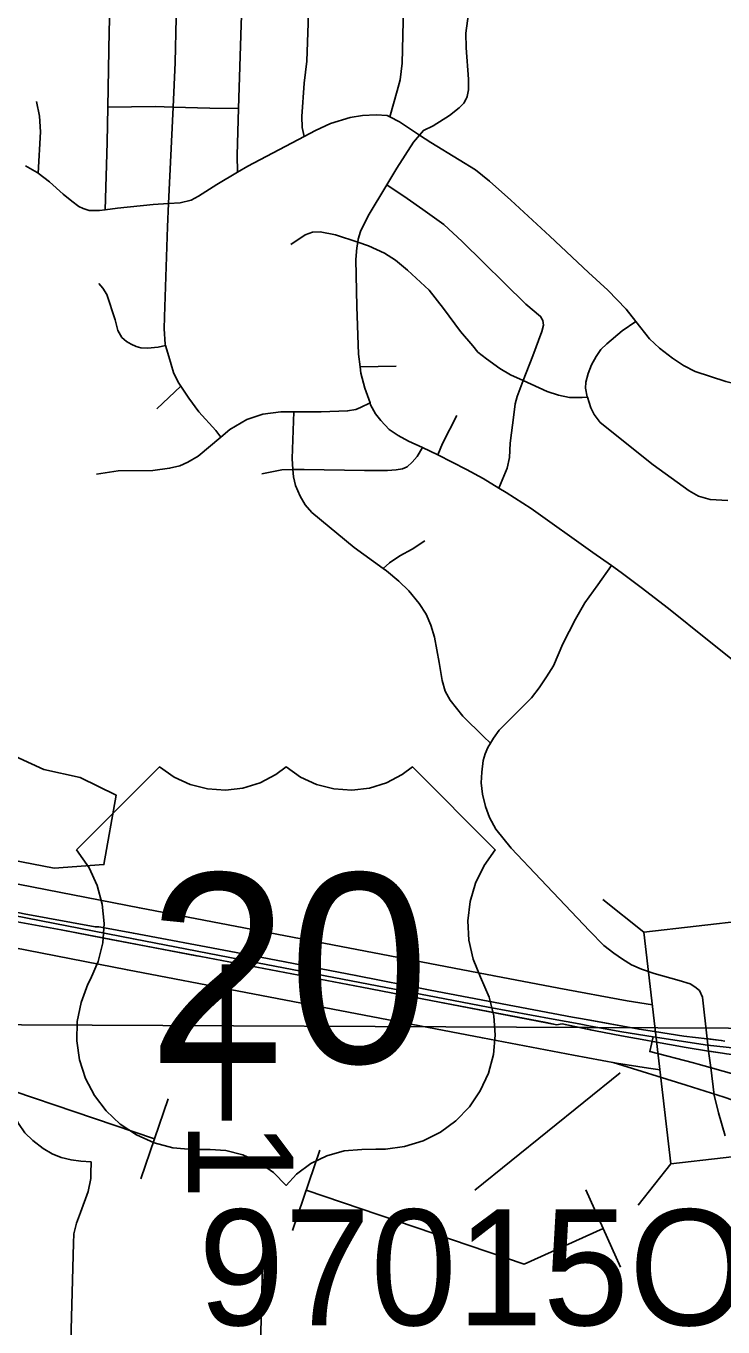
# Model space of a CAD drawing. Extents: x -157.2 to -99.3, y 12.2 to 46.2.
# Drawn here: x -146.409 to -145.747, y 32.775 to 34.011 of the extents above; entities that cross this region are included whole.
import ezdxf

# ---------------------------------------------------------------- set-up
doc = ezdxf.new("R2010")
doc.units = 0
for name, color, linetype in [('tdCoCityStreetMajor', 7, 'Continuous'), ('tdCoCityStreetMinor', 7, 'Continuous'), ('tdCoDivCarto', 7, 'Continuous'), ('tdCoHydroRiver', 7, 'Continuous'), ('tdCoPipe', 7, 'Continuous'), ('tdCoPriCL', 7, 'Continuous'), ('tdCoPriDiv', 7, 'Continuous'), ('tdCoSectLine', 7, 'Continuous'), ('tdCoShieldUsRte', 7, 'Continuous'), ('tdCoStrucNonDivPri', 7, 'Continuous'), ('tdCoStrucPriMaintName', 7, 'Continuous'), ('tdStHwyPriRefPost1', 7, 'Continuous')]:
    doc.layers.add(name, color=color, linetype=linetype)

msp = doc.modelspace()

# ---------------------------------------------------------------- linework, layer by layer
at = {"layer": 'tdCoCityStreetMajor'}
for points in [[(-146.409, 33.8782), (-146.3979, 33.8721), (-146.3971, 33.8715), (-146.3863, 33.8632), (-146.3735, 33.8513), (-146.3651, 33.8447), (-146.3584, 33.8397), (-146.3542, 33.8378), (-146.3488, 33.8358), (-146.3387, 33.8358), (-146.3336, 33.8365), (-146.3217, 33.838), (-146.2879, 33.8415), (-146.2733, 33.8425), (-146.2622, 33.8432), (-146.2519, 33.8457), (-146.2447, 33.8494), (-146.2275, 33.8607), (-146.2077, 33.8723), (-146.1981, 33.878), (-146.1446, 33.9061), (-146.1338, 33.9118), (-146.1195, 33.9187), (-146.1007, 33.9243), (-146.0891, 33.9261), (-146.076, 33.9268), (-146.0657, 33.9261), (-146.0632, 33.9248), (-146.0539, 33.9201), (-146.0348, 33.9076)], [(-146.0348, 33.9076), (-146.024, 33.9004), (-145.9974, 33.8839), (-145.9818, 33.8745), (-145.9683, 33.8639), (-145.9483, 33.8457), (-145.9111, 33.8114), (-145.8743, 33.7769), (-145.8561, 33.7603), (-145.8386, 33.7421), (-145.8293, 33.7303), (-145.8164, 33.714), (-145.807, 33.7049), (-145.7947, 33.6955), (-145.7843, 33.6886), (-145.7732, 33.6829), (-145.7439, 33.6735), (-145.7273, 33.6692), (-145.7, 33.6622), (-145.6591, 33.65)]]:
    msp.add_lwpolyline(points, dxfattribs=at)
at = {"layer": 'tdCoCityStreetMinor'}
for p, q in [((-146.0913, 33.6873), (-146.0571, 33.6881)), ((-146.2845, 33.6474), (-146.2616, 33.6689)), ((-146.347, 32.9207), (-146.3469, 32.9319))]:
    msp.add_line(p, q, dxfattribs=at)
for points in [[(-146.3336, 33.8365), (-146.3314, 33.9004), (-146.3309, 33.9341), (-146.3297, 34.0062), (-146.3282, 34.06), (-146.3258, 34.1468), (-146.3248, 34.1754), (-146.3211, 34.2886), (-146.3207, 34.3001), (-146.3207, 34.3001)], [(-146.0348, 33.9076), (-146.0312, 33.9118), (-146.0218, 33.9164), (-146.0065, 33.9261), (-145.9972, 33.9335), (-145.9927, 33.9379), (-145.9906, 33.9419), (-145.9899, 33.9434), (-145.9895, 33.9441), (-145.9885, 33.9505), (-145.9885, 33.9606), (-145.9907, 33.9904), (-145.991, 34.0045), (-145.9878, 34.0277), (-145.9831, 34.06), (-145.9799, 34.077), (-145.9764, 34.0868), (-145.9725, 34.094), (-145.9666, 34.1024), (-145.9412, 34.1339), (-145.9064, 34.1798), (-145.8839, 34.2072)], [(-146.2077, 33.8723), (-146.2081, 33.8886), (-146.2067, 33.9328), (-146.2042, 34.0124), (-146.2023, 34.0632), (-146.1993, 34.147), (-146.1985, 34.1731)], [(-146.1446, 33.9061), (-146.1465, 33.9147), (-146.1467, 33.9251), (-146.1445, 33.9569), (-146.1418, 33.9778), (-146.1408, 34.0138), (-146.1394, 34.0569), (-146.1391, 34.0642)], [(-146.0632, 33.9248), (-146.0562, 33.9497), (-146.0533, 33.9601), (-146.0515, 33.9759), (-146.0493, 34.0686), (-146.0493, 34.0742)], [(-146.2733, 33.8425), (-146.2689, 33.9341), (-146.2669, 33.9766), (-146.2652, 34.0619)], [(-146.3971, 33.8715), (-146.3948, 33.9108), (-146.3958, 33.9256), (-146.3988, 33.9394)], [(-146.3309, 33.9341), (-146.2861, 33.9347), (-146.2689, 33.9341), (-146.234, 33.933), (-146.2067, 33.9328)], [(-145.9595, 33.5721), (-145.9745, 33.5811), (-145.9903, 33.5899), (-146.0176, 33.6036), (-146.0248, 33.6072), (-146.0321, 33.6105), (-146.0455, 33.6166), (-146.0551, 33.622), (-146.0637, 33.6279), (-146.0716, 33.6363), (-146.0766, 33.6427), (-146.0813, 33.6513), (-146.0819, 33.6532), (-146.0869, 33.6671), (-146.0906, 33.6814), (-146.0913, 33.6873), (-146.0928, 33.6994), (-146.0943, 33.7446), (-146.0953, 33.7892), (-146.0943, 33.8003), (-146.0935, 33.8057), (-146.0931, 33.8087), (-146.0911, 33.8158), (-146.0837, 33.8309), (-146.066, 33.8603), (-146.0563, 33.8762), (-146.0406, 33.9009), (-146.0348, 33.9076)], [(-145.9595, 33.5721), (-145.9518, 33.5909), (-145.9495, 33.601), (-145.9488, 33.6148), (-145.9453, 33.6417), (-145.9439, 33.6523), (-145.9421, 33.659), (-145.9364, 33.6742), (-145.9273, 33.6979), (-145.9187, 33.7209), (-145.9172, 33.7268), (-145.9177, 33.7315), (-145.9199, 33.7352), (-145.934, 33.747), (-145.9944, 33.8065), (-146.0119, 33.8225), (-146.0317, 33.8368), (-146.0467, 33.8474), (-146.066, 33.8603)], [(-146.2235, 33.6205), (-146.2285, 33.6269), (-146.2445, 33.6444), (-146.2541, 33.6575), (-146.2616, 33.6689), (-146.2642, 33.6728), (-146.2686, 33.6819), (-146.2731, 33.697), (-146.2762, 33.7077), (-146.2765, 33.7088), (-146.2775, 33.7233), (-146.277, 33.7347), (-146.2743, 33.8205), (-146.2733, 33.8425)], [(-146.1572, 33.8035), (-146.1434, 33.8126), (-146.1367, 33.8153), (-146.1293, 33.8156), (-146.1148, 33.8129), (-146.0935, 33.8057)], [(-146.0935, 33.8057), (-146.0832, 33.8023), (-146.0682, 33.7954), (-146.0578, 33.7887), (-146.0462, 33.7793), (-146.0257, 33.7603), (-146.0122, 33.7426), (-145.9959, 33.7209), (-145.9843, 33.7073), (-145.9794, 33.7014), (-145.9712, 33.695), (-145.9587, 33.6856), (-145.9486, 33.6797), (-145.9364, 33.6742), (-145.9138, 33.6639), (-145.9029, 33.6605), (-145.8923, 33.6582), (-145.8805, 33.6582), (-145.8755, 33.6585)], [(-146.2762, 33.7077), (-146.283, 33.7061), (-146.2932, 33.7049), (-146.2996, 33.7054), (-146.304, 33.7066), (-146.3089, 33.7088), (-146.3131, 33.7113), (-146.3176, 33.7153), (-146.3213, 33.7217), (-146.324, 33.732), (-146.3319, 33.7562), (-146.3356, 33.7621), (-146.3395, 33.7665)], [(-145.7421, 33.5603), (-145.7589, 33.5611), (-145.7698, 33.5643), (-145.7789, 33.5695), (-145.8129, 33.5941), (-145.8632, 33.6343), (-145.8689, 33.642), (-145.8721, 33.6484), (-145.8755, 33.6585), (-145.8756, 33.6587), (-145.8773, 33.6669), (-145.877, 33.6728), (-145.8746, 33.6809), (-145.8716, 33.6891), (-145.8672, 33.6972), (-145.8627, 33.7039), (-145.8571, 33.7093), (-145.8423, 33.7216), (-145.8293, 33.7303)], [(-146.3416, 33.5852), (-146.3212, 33.5885), (-146.2881, 33.5889), (-146.2723, 33.5909), (-146.2627, 33.5931), (-146.2551, 33.5966), (-146.2452, 33.6025), (-146.2235, 33.6205), (-146.2149, 33.6277), (-146.1989, 33.6373), (-146.1838, 33.6422), (-146.1666, 33.6444), (-146.1542, 33.6444), (-146.1283, 33.6444), (-146.1032, 33.6454), (-146.0955, 33.6469), (-146.0908, 33.6486), (-146.0819, 33.6532)], [(-145.9674, 33.3298), (-145.974, 33.3359), (-145.9937, 33.3552), (-146.0058, 33.3705), (-146.0105, 33.3791), (-146.0134, 33.3892), (-146.0161, 33.4062), (-146.0208, 33.4304), (-146.024, 33.4417), (-146.0285, 33.4523), (-146.0351, 33.4624), (-146.0452, 33.4743), (-146.0546, 33.4836), (-146.0664, 33.4935), (-146.0695, 33.4957), (-146.097, 33.5157), (-146.1372, 33.549), (-146.1436, 33.5561), (-146.1481, 33.5643), (-146.1527, 33.5744), (-146.1547, 33.5828), (-146.1551, 33.5896), (-146.1557, 33.6003), (-146.1542, 33.6444)], [(-146.0176, 33.6036), (-146.0132, 33.6146), (-145.9996, 33.6412)], [(-146.1846, 33.5855), (-146.1658, 33.5894), (-146.1551, 33.5896), (-146.1444, 33.5897), (-146.0871, 33.5889), (-146.0652, 33.5889), (-146.0571, 33.5894), (-146.0511, 33.5904), (-146.0465, 33.5924), (-146.0418, 33.5966), (-146.0371, 33.602), (-146.0321, 33.6105)], [(-145.8526, 33.4984), (-145.8704, 33.511), (-145.9289, 33.5527), (-145.9525, 33.568), (-145.9595, 33.5721), (-145.9595, 33.5721)], [(-146.0695, 33.4957), (-146.0635, 33.5012), (-146.0536, 33.5078), (-146.042, 33.514), (-146.0299, 33.5219)], [(-145.7689, 33.0945), (-145.7689, 33.0946), (-145.7734, 33.098), (-145.778, 33.101), (-145.7882, 33.104), (-145.8121, 33.1109), (-145.8242, 33.1148), (-145.8335, 33.119), (-145.8422, 33.1244), (-145.8505, 33.1301), (-145.8597, 33.1373), (-145.8735, 33.1513), (-145.9196, 33.2001), (-145.9477, 33.23), (-145.9623, 33.248), (-145.9684, 33.2591), (-145.9721, 33.2694), (-145.9751, 33.2813), (-145.9763, 33.2919), (-145.9758, 33.3022), (-145.9746, 33.3133), (-145.9726, 33.3195), (-145.9699, 33.3254), (-145.9674, 33.3298), (-145.9647, 33.3345), (-145.9593, 33.3421), (-145.9495, 33.3517), (-145.9285, 33.3727), (-145.9214, 33.3823), (-145.9142, 33.3926), (-145.9076, 33.4033), (-145.8987, 33.4242), (-145.8868, 33.4476), (-145.878, 33.4629), (-145.8654, 33.4802), (-145.8526, 33.4984)], [(-145.7613, 33.4278), (-145.7984, 33.4575), (-145.8243, 33.4775), (-145.8433, 33.4918), (-145.8526, 33.4984)], [(-145.7133, 33.3882), (-145.7348, 33.4065), (-145.7613, 33.4278)], [(-145.7446, 32.9566), (-145.7509, 32.9782), (-145.7549, 32.995), (-145.7583, 33.0214), (-145.7603, 33.0371), (-145.7617, 33.0487), (-145.766, 33.0882), (-145.7689, 33.0945)], [(-146.4274, 33.058), (-146.4275, 33.0108), (-146.4273, 32.9999), (-146.425, 32.9891), (-146.4215, 32.9789), (-146.4159, 32.9681), (-146.4096, 32.9594), (-146.4023, 32.952), (-146.3924, 32.9444), (-146.3837, 32.9393), (-146.3752, 32.936), (-146.3658, 32.9336), (-146.3565, 32.9323), (-146.3469, 32.9319)], [(-146.3662, 32.5363), (-146.3686, 32.5464), (-146.3707, 32.5572), (-146.3715, 32.5646), (-146.372, 32.576), (-146.3727, 32.5886), (-146.3716, 32.6169), (-146.3693, 32.6741), (-146.366, 32.7607), (-146.3636, 32.8544), (-146.3631, 32.8635), (-146.3606, 32.8734), (-146.3569, 32.8835), (-146.3495, 32.9037), (-146.3471, 32.9161), (-146.347, 32.9207)], [(-146.1522, 32.6729), (-146.1583, 32.6808), (-146.1665, 32.691), (-146.1728, 32.7002), (-146.1772, 32.7077), (-146.1807, 32.7139), (-146.1829, 32.7194), (-146.1852, 32.7269), (-146.1857, 32.7335), (-146.1861, 32.7393), (-146.1864, 32.7445), (-146.1839, 32.8328)]]:
    msp.add_lwpolyline(points, dxfattribs=at)
at = {"layer": 'tdCoDivCarto'}
for points in [[(-146.6182, 33.1998), (-146.5882, 33.1941), (-146.5341, 33.1841), (-146.4507, 33.1676), (-146.424, 33.1627), (-146.4204, 33.1606), (-146.3753, 33.1522), (-146.3347, 33.1445)], [(-146.5121, 33.1798), (-146.4507, 33.1676), (-146.424, 33.1627), (-146.4204, 33.1606), (-146.3753, 33.1522), (-146.2466, 33.1276)], [(-146.3375, 33.1549), (-146.3394, 33.1552), (-146.3428, 33.155), (-146.4103, 33.1676), (-146.4194, 33.1694)], [(-146.3375, 33.1549), (-146.3394, 33.1552), (-146.3428, 33.155), (-146.4103, 33.1676), (-146.4194, 33.1694)], [(-145.8819, 33.068), (-145.8896, 33.0694), (-146.0247, 33.095), (-146.0953, 33.1089), (-146.1628, 33.1219), (-146.2158, 33.1319), (-146.3067, 33.149), (-146.3375, 33.1549)], [(-145.8819, 33.068), (-145.8896, 33.0694), (-146.0247, 33.095), (-146.0953, 33.1089), (-146.1628, 33.1219), (-146.2158, 33.1319), (-146.3067, 33.149), (-146.3375, 33.1549)], [(-146.3347, 33.1445), (-146.2425, 33.1268), (-146.0897, 33.0977), (-146.0241, 33.0851), (-145.9147, 33.0641)], [(-146.2466, 33.1276), (-146.2425, 33.1268), (-146.0897, 33.0977), (-146.0241, 33.0851), (-145.9044, 33.0621), (-145.9014, 33.0625)], [(-145.9147, 33.0641), (-145.9044, 33.0621), (-145.9014, 33.0625)], [(-145.9014, 33.0625), (-145.8995, 33.0628), (-145.8712, 33.0569)], [(-145.9014, 33.0625), (-145.8995, 33.0628), (-145.8677, 33.0562), (-145.843, 33.0516)], [(-145.8695, 33.0657), (-145.8819, 33.068)], [(-145.8117, 33.0555), (-145.8264, 33.0578), (-145.8819, 33.068)], [(-145.8117, 33.0555), (-145.8264, 33.0578), (-145.8695, 33.0657)], [(-145.8712, 33.0569), (-145.8677, 33.0562), (-145.843, 33.0516)], [(-145.843, 33.0516), (-145.8198, 33.0473), (-145.8133, 33.0461)], [(-145.843, 33.0516), (-145.8198, 33.0473), (-145.8133, 33.0461)], [(-145.7449, 33.0464), (-145.7483, 33.0472), (-145.7617, 33.0487), (-145.7838, 33.0512), (-145.8117, 33.0555)], [(-145.7617, 33.0487), (-145.7838, 33.0512), (-145.8117, 33.0555)], [(-145.7603, 33.0486), (-145.7617, 33.0487)], [(-145.7449, 33.0464), (-145.7483, 33.0472), (-145.7603, 33.0486)], [(-145.8133, 33.0461), (-145.7816, 33.0404), (-145.7603, 33.0371), (-145.7471, 33.035)], [(-145.8133, 33.0461), (-145.7816, 33.0404), (-145.7603, 33.0371), (-145.7599, 33.037)], [(-145.7599, 33.037), (-145.7471, 33.035)], [(-145.7471, 33.035), (-145.7434, 33.0345), (-145.7086, 33.03), (-145.69, 33.0285)], [(-145.7471, 33.035), (-145.7434, 33.0345), (-145.7086, 33.03), (-145.69, 33.0285)]]:
    msp.add_lwpolyline(points, dxfattribs=at)
at = {"layer": 'tdCoHydroRiver'}
msp.add_lwpolyline([(-146.382, 33.211), (-146.4228, 33.2187), (-146.5692, 33.2804), (-146.5844, 33.2983), (-146.5885, 33.3174), (-146.5864, 33.3805), (-146.5689, 33.3862), (-146.3916, 33.3045), (-146.3571, 33.2971), (-146.323, 33.2802), (-146.3346, 33.2142), (-146.382, 33.211)], dxfattribs=at)
at = {"layer": 'tdCoPipe'}
for points in [[(-146.2866, 32.9536), (-146.4961, 33.0246), (-146.5756, 33.0176)], [(-146.2866, 32.9536), (-146.4961, 33.0246), (-146.5756, 33.0176)], [(-146.2737, 32.9917), (-146.2995, 32.9156)], [(-146.2737, 32.9917), (-146.2995, 32.9156)], [(-146.1297, 32.9429), (-146.1556, 32.8666)], [(-146.1297, 32.9429), (-146.1556, 32.8666)], [(-145.8605, 32.8684), (-145.9354, 32.8345), (-146.1427, 32.9048)], [(-145.8605, 32.8684), (-145.9354, 32.8345), (-146.1427, 32.9048)], [(-145.8771, 32.9051), (-145.844, 32.8318)], [(-145.8771, 32.9051), (-145.844, 32.8318)]]:
    msp.add_lwpolyline(points, dxfattribs=at)
at = {"layer": 'tdCoPriCL'}
for points in [[(-146.7058, 33.2203), (-146.6784, 33.215), (-146.6721, 33.2138), (-146.6179, 33.2034), (-146.5117, 33.1836), (-146.4837, 33.1782), (-146.3067, 33.1437), (-146.2461, 33.132), (-146.2052, 33.1242), (-145.9696, 33.0789), (-145.908, 33.0675), (-145.8833, 33.0628), (-145.8708, 33.0605), (-145.8427, 33.0553), (-145.8129, 33.0505)], [(-145.8129, 33.0505), (-145.8163, 33.0365), (-145.7748, 33.0259), (-145.7701, 33.0246), (-145.7587, 33.0214), (-145.7196, 33.0104), (-145.691, 33.001), (-145.6712, 32.9943), (-145.6523, 32.9879), (-145.6419, 32.984), (-145.5667, 32.9556), (-145.5514, 32.9492), (-145.4913, 32.9226), (-145.4718, 32.9295), (-145.4469, 32.9386), (-145.3714, 32.9661), (-145.3592, 32.9704), (-145.3448, 32.9761), (-145.2974, 32.9931), (-145.2691, 33.0025), (-145.2451, 33.0099), (-145.2217, 33.0166), (-145.2107, 33.0193), (-145.212, 33.0362)], [(-145.8129, 33.0505), (-145.7614, 33.0426), (-145.7055, 33.0365), (-145.6899, 33.0352)]]:
    msp.add_lwpolyline(points, dxfattribs=at)
at = {"layer": 'tdCoPriDiv'}
for points in [[(-146.9004, 33.2881), (-146.8544, 33.2793), (-146.8436, 33.2775), (-146.7377, 33.257), (-146.6727, 33.2445), (-146.6123, 33.2329), (-146.5062, 33.2131), (-146.478, 33.2077), (-146.301, 33.1731), (-145.9641, 33.1084), (-145.9025, 33.0969), (-145.8376, 33.0848), (-145.8137, 33.081)], [(-146.9116, 33.2291), (-146.865, 33.2202), (-146.8543, 33.2184), (-146.7491, 33.198), (-146.7195, 33.1924), (-146.684, 33.1856), (-146.6235, 33.1739), (-146.5173, 33.1541), (-146.4893, 33.1488), (-146.3124, 33.1142), (-145.9752, 33.0495), (-145.8888, 33.0333), (-145.8478, 33.0257), (-145.8175, 33.0209), (-145.8065, 33.0192)], [(-145.1716, 33.0113), (-145.1884, 33.0042), (-145.2183, 32.9949), (-145.2537, 32.9832), (-145.3129, 32.9619), (-145.382, 32.9363), (-145.3985, 32.9303), (-145.4405, 32.9151), (-145.4717, 32.9037), (-145.496, 32.895), (-145.5712, 32.9283), (-145.5903, 32.9363), (-145.6843, 32.9718), (-145.7209, 32.9847), (-145.7457, 32.9931), (-145.7815, 33.0048), (-145.8509, 33.0263)]]:
    msp.add_lwpolyline(points, dxfattribs=at)
at = {"layer": 'tdCoSectLine'}
msp.add_lwpolyline([(-146.6146, 33.0629), (-145.6743, 33.0585)], dxfattribs=at)
at = {"layer": 'tdCoShieldUsRte'}
msp.add_lwpolyline([(-146.3606, 33.2282), (-146.2818, 33.3071), (-146.2679, 33.2974), (-146.2526, 33.2903), (-146.2362, 33.2862), (-146.2193, 33.2851), (-146.2026, 33.287), (-146.1864, 33.292), (-146.1715, 33.2999), (-146.1617, 33.3071), (-146.1479, 33.2974), (-146.1326, 33.2903), (-146.1162, 33.2862), (-146.0993, 33.2851), (-146.0825, 33.287), (-146.0664, 33.292), (-146.0514, 33.2999), (-146.0417, 33.3071), (-145.9629, 33.2282), (-145.9736, 33.2133), (-145.9816, 33.1967), (-145.9868, 33.1791), (-145.989, 33.1608), (-145.988, 33.1424), (-145.984, 33.1245), (-145.9771, 33.1074), (-145.9687, 33.0884), (-145.9643, 33.0705), (-145.9629, 33.0521), (-145.9647, 33.0338), (-145.9695, 33.0161), (-145.9772, 32.9993), (-145.9875, 32.9841), (-146.0003, 32.9709), (-146.0151, 32.96), (-146.0315, 32.9517), (-146.0491, 32.9462), (-146.0673, 32.9438), (-146.0764, 32.9437), (-146.0898, 32.9436), (-146.1066, 32.9421), (-146.1229, 32.9375), (-146.1381, 32.9301), (-146.1516, 32.92), (-146.1617, 32.9094), (-146.1735, 32.9215), (-146.1873, 32.9312), (-146.2027, 32.9383), (-146.219, 32.9425), (-146.2337, 32.9436), (-146.2508, 32.9436), (-146.2691, 32.9452), (-146.287, 32.9498), (-146.3038, 32.9573), (-146.3191, 32.9675), (-146.3325, 32.9801), (-146.3436, 32.9948), (-146.3521, 33.0111), (-146.3577, 33.0286), (-146.3603, 33.0468), (-146.3599, 33.0652), (-146.3564, 33.0833), (-146.3499, 33.1005), (-146.3475, 33.1053), (-146.3402, 33.1221), (-146.3358, 33.14), (-146.3345, 33.1584), (-146.3362, 33.1767), (-146.341, 33.1944), (-146.3487, 33.2112)], close=True, dxfattribs=at)
at = {"layer": 'tdCoStrucNonDivPri'}
for p, q in [((-145.8217, 33.1501), (-145.8609, 33.1812)), ((-145.7961, 32.9299), (-145.8272, 32.8907))]:
    msp.add_line(p, q, dxfattribs=at)
msp.add_lwpolyline([(-145.7961, 32.9299), (-145.8217, 33.1501), (-145.7223, 33.1616), (-145.6968, 32.9414)], close=True, dxfattribs=at)
at = {"layer": 'tdCoStrucPriMaintName'}
msp.add_line((-145.9823, 32.9049), (-145.8444, 33.0164), dxfattribs=at)

# ---------------------------------------------------------------- texts
at = {"layer": 'tdCoShieldUsRte'}
msp.add_text('20', height=0.18, dxfattribs=at).set_placement((-146.2932, 33.0258))
at = {"layer": 'tdCoStrucPriMaintName'}
msp.add_text('97015O020', height=0.11, dxfattribs=at).set_placement((-146.245, 32.7765))
at = {"layer": 'tdStHwyPriRefPost1'}
msp.add_text('‒‒1', height=0.1, rotation=270, dxfattribs=at).set_placement((-146.2547, 33.1195))

doc.saveas('drawing.dxf')
